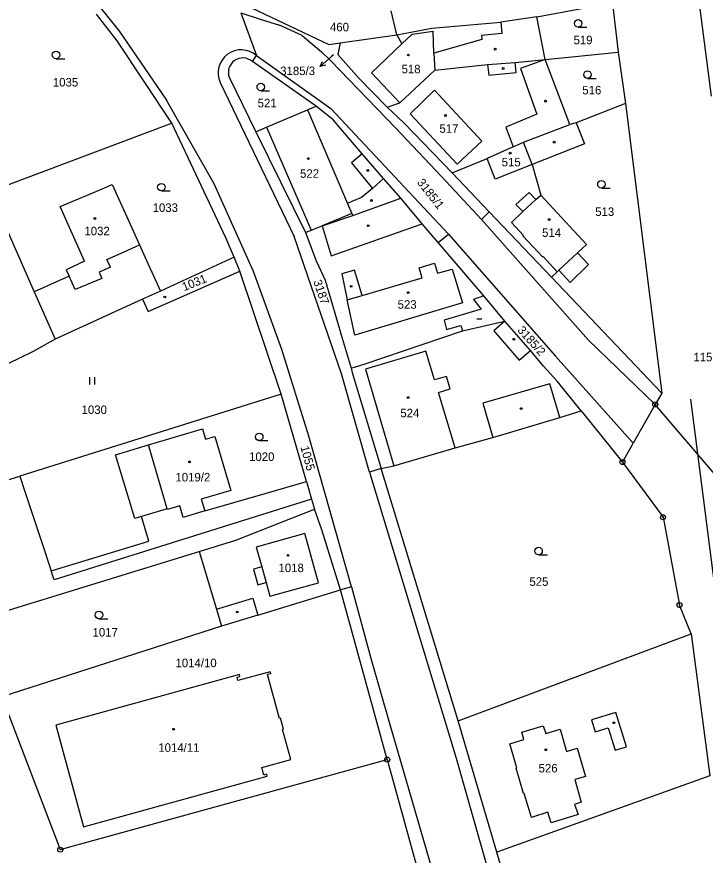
# Model space of a CAD drawing. Extents: x -736345 to -729997, y -1130177 to -1122501.
# Drawn here: x -733482.4 to -733345, y -1127208.3 to -1127040.9 of the extents above; entities that cross this region are included whole.
import ezdxf

# ---------------------------------------------------------------- set-up
doc = ezdxf.new("R2010")
doc.units = 0
for name, color, linetype in [('Vrstva 1', 7, 'Continuous'), ('Vrstva 10', 7, 'Continuous'), ('Vrstva 16', 7, 'Continuous'), ('Vrstva 17', 7, 'Continuous'), ('Vrstva 18', 7, 'Continuous'), ('Vrstva 19', 7, 'Continuous'), ('Vrstva 25', 7, 'Continuous'), ('Vrstva 4', 7, 'Continuous')]:
    doc.layers.add(name, color=color, linetype=linetype)

msp = doc.modelspace()

# ---------------------------------------------------------------- linework, layer by layer
at = {"layer": 'Vrstva 1'}
for points in [[(-733343.73, -1127056.76), (-733371.05, -1126846.36)], [(-733480.23, -1127020.96), (-733461.93, -1127043.84)], [(-733438.11, -1127037.9), (-733420.11, -1127046.45)], [(-733378.58, -1127040.93), (-733366.75, -1127038.72)], [(-733363.47, -1127038.86), (-733362.35, -1127047.98)], [(-733462.37, -1127045.74), (-733466.47, -1127040.39)], [(-733437.72, -1127040.1), (-733434.55, -1127048.67)], [(-733437.72, -1127040.1), (-733433.81, -1127041.41)], [(-733406.57, -1127044.53), (-733407.65, -1127039.71)], [(-733378.58, -1127040.93), (-733385.82, -1127041.98)], [(-733376.92, -1127049.47), (-733378.58, -1127040.93)], [(-733433.81, -1127041.41), (-733429.97, -1127042.6)], [(-733425.44, -1127044.68), (-733429.97, -1127042.6)], [(-733399.55, -1127043.18), (-733385.82, -1127041.98)], [(-733461.93, -1127043.84), (-733452.52, -1127057.58)], [(-733406.57, -1127044.53), (-733399.55, -1127043.18)], [(-733451.47, -1127062.14), (-733462.37, -1127045.74)], [(-733425.44, -1127044.68), (-733421.59, -1127047.91)], [(-733417.89, -1127046.13), (-733406.57, -1127044.53)], [(-733420.11, -1127046.45), (-733417.89, -1127046.13)], [(-733417.89, -1127046.13), (-733418.33, -1127048.45)], [(-733435.37, -1127049.85), (-733434.55, -1127048.67)], [(-733421.59, -1127047.91), (-733419.79, -1127049.62)], [(-733418.33, -1127048.45), (-733414.07, -1127053.22)], [(-733376.92, -1127049.47), (-733362.35, -1127047.98)], [(-733362.35, -1127047.98), (-733360.89, -1127058.21)], [(-733423.04, -1127058.5), (-733435.37, -1127049.85)], [(-733419.79, -1127049.62), (-733406.79, -1127063.05)], [(-733398.99, -1127051.59), (-733388.44, -1127050.46)], [(-733388.44, -1127050.46), (-733382.96, -1127050.05)], [(-733382.96, -1127050.05), (-733376.92, -1127049.47)], [(-733372, -1127062.43), (-733376.92, -1127049.47)], [(-733405.97, -1127058.09), (-733398.99, -1127051.59)], [(-733441.8, -1127054), (-733427.04, -1127084.79)], [(-733439.98, -1127053.09), (-733434.69, -1127063.86)], [(-733414.07, -1127053.22), (-733408.5, -1127058.95)], [(-733442.98, -1127074.23), (-733452.52, -1127057.58)], [(-733424.39, -1127059.49), (-733422.67, -1127058.76)], [(-733422.67, -1127058.76), (-733423.04, -1127058.5)], [(-733419.28, -1127061.5), (-733422.67, -1127058.76)], [(-733408.5, -1127058.95), (-733405.97, -1127058.09)], [(-733408.5, -1127058.95), (-733405.15, -1127062.1)], [(-733360.89, -1127058.21), (-733370.77, -1127062.06)], [(-733360.89, -1127058.21), (-733353.69, -1127116.01)], [(-733432.55, -1127062.95), (-733424.39, -1127059.49)], [(-733487.76, -1127075.82), (-733451.83, -1127062.31)], [(-733451.83, -1127062.31), (-733451.47, -1127062.14)], [(-733440.66, -1127085.03), (-733451.47, -1127062.14)], [(-733413.46, -1127068.24), (-733419.28, -1127061.5)], [(-733405.15, -1127062.1), (-733395.52, -1127072.08)], [(-733381.27, -1127065.97), (-733372, -1127062.43)], [(-733370.77, -1127062.06), (-733372, -1127062.43)], [(-733370.77, -1127062.06), (-733369.08, -1127066.28)], [(-733434.69, -1127063.86), (-733432.55, -1127062.95)], [(-733434.69, -1127063.86), (-733424.8, -1127084)], [(-733406.79, -1127063.05), (-733397.66, -1127072.79)], [(-733383.3, -1127066.86), (-733381.27, -1127065.97)], [(-733383.3, -1127066.86), (-733388.54, -1127069.18)], [(-733369.08, -1127066.28), (-733379.54, -1127070.4)], [(-733409.19, -1127073.18), (-733413.46, -1127068.24)], [(-733395.52, -1127072.08), (-733388.54, -1127069.18)], [(-733386.94, -1127073.32), (-733388.54, -1127069.18)], [(-733379.54, -1127070.4), (-733386.94, -1127073.32)], [(-733379.54, -1127070.4), (-733377.81, -1127076.51)], [(-733388.11, -1127079.87), (-733395.52, -1127072.08)], [(-733435.18, -1127091.78), (-733442.98, -1127074.23)], [(-733405.76, -1127077.15), (-733409.19, -1127073.18)], [(-733397.66, -1127072.79), (-733389.68, -1127081.37)], [(-733473.74, -1127078.78), (-733466.44, -1127075.69)], [(-733466.44, -1127075.69), (-733463.39, -1127074.42)], [(-733463.39, -1127074.42), (-733457.94, -1127086.41)], [(-733487.32, -1127076.82), (-733478.92, -1127095.84)], [(-733415.34, -1127080.6), (-733405.76, -1127077.15)], [(-733401.5, -1127082.22), (-733405.76, -1127077.15)], [(-733377.81, -1127076.51), (-733368.66, -1127086.34)], [(-733468.86, -1127089.72), (-733473.74, -1127078.78)], [(-733421.43, -1127082.61), (-733415.34, -1127080.6)], [(-733389.68, -1127081.37), (-733388.11, -1127079.87)], [(-733375.71, -1127092.89), (-733388.11, -1127079.87)], [(-733423.67, -1127083.48), (-733421.43, -1127082.61)], [(-733398.32, -1127085.94), (-733401.5, -1127082.22)], [(-733424.8, -1127084), (-733423.67, -1127083.48)], [(-733424.8, -1127084), (-733422.64, -1127089.6)], [(-733398.32, -1127085.94), (-733396.27, -1127084.33)], [(-733396.27, -1127084.33), (-733374.9, -1127108.64)], [(-733439.04, -1127088.92), (-733440.66, -1127085.03)], [(-733417.62, -1127112.19), (-733427.04, -1127084.79)], [(-733389.2, -1127096.61), (-733398.32, -1127085.94)], [(-733457.94, -1127086.41), (-733456.52, -1127089.53)], [(-733368.66, -1127086.34), (-733370.48, -1127088.02)], [(-733439.04, -1127088.92), (-733453.74, -1127095.65)], [(-733437.9, -1127091.7), (-733439.04, -1127088.92)], [(-733370.48, -1127088.02), (-733368.3, -1127090.39)], [(-733468.86, -1127089.72), (-733472.55, -1127091.4)], [(-733456.52, -1127089.53), (-733453.74, -1127095.65)], [(-733422.64, -1127089.6), (-733420.85, -1127093.47)], [(-733368.3, -1127090.39), (-733371.98, -1127093.92)], [(-733471.95, -1127092.71), (-733478.92, -1127095.84)], [(-733472.55, -1127091.4), (-733471.95, -1127092.71)], [(-733456.21, -1127099.76), (-733437.9, -1127091.7)], [(-733429.65, -1127116.25), (-733437.9, -1127091.7)], [(-733429.48, -1127107.3), (-733435.18, -1127091.78)], [(-733374.52, -1127091.79), (-733375.71, -1127092.89)], [(-733374.23, -1127091.51), (-733374.52, -1127091.79)], [(-733371.98, -1127093.92), (-733374.23, -1127091.51)], [(-733420.85, -1127093.47), (-733417.44, -1127105.05)], [(-733353.69, -1127116.01), (-733375.71, -1127092.89)], [(-733478.92, -1127095.84), (-733474.75, -1127105.26)], [(-733453.74, -1127095.65), (-733457.3, -1127097.28)], [(-733457.3, -1127097.28), (-733474.75, -1127105.26)], [(-733457.3, -1127097.28), (-733456.21, -1127099.76)], [(-733384.97, -1127101.66), (-733389.2, -1127096.61)], [(-733393.46, -1127103.63), (-733384.97, -1127101.66)], [(-733379.85, -1127107.55), (-733384.97, -1127101.66)], [(-733413.1, -1127110.27), (-733393.46, -1127103.63)], [(-733474.75, -1127105.26), (-733479.17, -1127107.75)], [(-733417.44, -1127105.05), (-733415.69, -1127111.07)], [(-733479.17, -1127107.75), (-733509.52, -1127122.48)], [(-733424.11, -1127124.65), (-733429.48, -1127107.3)], [(-733377.28, -1127110.62), (-733379.85, -1127107.55)], [(-733374.9, -1127108.64), (-733359.39, -1127126.05)], [(-733415.69, -1127111.07), (-733413.1, -1127110.27)], [(-733415.69, -1127111.07), (-733415.44, -1127111.93)], [(-733374.51, -1127113.72), (-733377.28, -1127110.62)], [(-733411.98, -1127131.82), (-733417.62, -1127112.19)], [(-733415.44, -1127111.93), (-733409.71, -1127131.1)], [(-733369.76, -1127119.6), (-733374.51, -1127113.72)], [(-733353.69, -1127116.01), (-733354.98, -1127118.29)], [(-733429.65, -1127116.25), (-733481.81, -1127132.58)], [(-733424.59, -1127133.66), (-733429.65, -1127116.25)], [(-733354.98, -1127118.29), (-733359.39, -1127126.05)], [(-733333.32, -1127143.66), (-733354.98, -1127118.29)], [(-733387.36, -1127124.87), (-733374.03, -1127120.88)], [(-733374.03, -1127120.88), (-733369.76, -1127119.6)], [(-733369.76, -1127119.6), (-733361.52, -1127129.79)], [(-733456.14, -1127126.37), (-733445.34, -1127123.17)], [(-733445.34, -1127123.17), (-733444.72, -1127125.24)], [(-733444.72, -1127125.24), (-733442.86, -1127124.69)], [(-733442.86, -1127124.69), (-733439.7, -1127135.45)], [(-733415.57, -1127154.69), (-733424.11, -1127124.65)], [(-733394.89, -1127126.93), (-733387.36, -1127124.87)], [(-733359.6, -1127126.42), (-733359.39, -1127126.05)], [(-733462.7, -1127128.38), (-733456.14, -1127126.37)], [(-733407.13, -1127130.57), (-733394.89, -1127126.93)], [(-733361.52, -1127129.79), (-733359.6, -1127126.42)], [(-733458.85, -1127141.07), (-733462.7, -1127128.38)], [(-733409.71, -1127131.1), (-733411.98, -1127131.82)], [(-733409.71, -1127131.1), (-733407.13, -1127130.57)], [(-733394.34, -1127181.45), (-733409.71, -1127131.1)], [(-733361.52, -1127129.79), (-733353.42, -1127140.82)], [(-733502.6, -1127139.08), (-733481.81, -1127132.58)], [(-733481.81, -1127132.58), (-733480.79, -1127135.67)], [(-733432.85, -1127136.05), (-733424.59, -1127133.66)], [(-733424.59, -1127133.66), (-733423.6, -1127137.18)], [(-733480.79, -1127135.67), (-733477.42, -1127145.88)], [(-733439.7, -1127135.45), (-733445.58, -1127137.21)], [(-733444.88, -1127139.55), (-733432.85, -1127136.05)], [(-733423.6, -1127137.18), (-733474.96, -1127153.33)], [(-733445.58, -1127137.21), (-733444.88, -1127139.55)], [(-733423.6, -1127137.18), (-733422.98, -1127139.18)], [(-733438.7, -1127145.37), (-733422.98, -1127139.18)], [(-733421.51, -1127143.35), (-733422.98, -1127139.18)], [(-733457.54, -1127140.69), (-733458.85, -1127141.07)], [(-733456.02, -1127145.59), (-733457.54, -1127140.69)], [(-733353.42, -1127140.82), (-733350.13, -1127158.34)], [(-733417.81, -1127155.29), (-733421.51, -1127143.35)], [(-733477.42, -1127145.88), (-733475.56, -1127151.51)], [(-733475.56, -1127151.51), (-733456.02, -1127145.59)], [(-733446.03, -1127147.63), (-733438.7, -1127145.37)], [(-733493.41, -1127162.21), (-733446.03, -1127147.63)], [(-733446.03, -1127147.63), (-733442.55, -1127159.18)], [(-733474.96, -1127153.33), (-733475.56, -1127151.51)], [(-733415.57, -1127154.69), (-733417.81, -1127155.29)], [(-733428.47, -1127158.59), (-733417.81, -1127155.29)], [(-733408.47, -1127189.18), (-733417.81, -1127155.29)], [(-733442.55, -1127159.18), (-733441.55, -1127162.52)], [(-733434.29, -1127160.33), (-733428.47, -1127158.59)], [(-733347.8, -1127164.05), (-733350.13, -1127158.34)], [(-733434.29, -1127160.33), (-733441.55, -1127162.52)], [(-733441.55, -1127162.52), (-733485.42, -1127176.63)], [(-733394.34, -1127181.45), (-733347.8, -1127164.05)], [(-733347.8, -1127164.05), (-733344.1, -1127192.43)], [(-733437.98, -1127172.22), (-733474.64, -1127182.34)], [(-733438.45, -1127172.76), (-733437.87, -1127172.6)], [(-733438.27, -1127173.43), (-733438.45, -1127172.76)], [(-733431.86, -1127171.69), (-733438.27, -1127173.43)], [(-733437.87, -1127172.6), (-733437.98, -1127172.22)], [(-733431.75, -1127172.05), (-733432.37, -1127172.23)], [(-733429.96, -1127180.99), (-733432.37, -1127172.23)], [(-733431.86, -1127171.69), (-733431.75, -1127172.05)], [(-733485.42, -1127176.63), (-733473.73, -1127207.16)], [(-733429.78, -1127180.94), (-733429.96, -1127180.99)], [(-733429.17, -1127183.11), (-733429.78, -1127180.94)], [(-733386.59, -1127207.68), (-733394.34, -1127181.45)], [(-733474.64, -1127182.34), (-733469.06, -1127202.59)], [(-733429.36, -1127183.16), (-733429.17, -1127183.11)], [(-733427.71, -1127189.15), (-733429.36, -1127183.16)], [(-733473.73, -1127207.16), (-733408.47, -1127189.18)], [(-733433.49, -1127190.73), (-733427.71, -1127189.15)], [(-733408.47, -1127189.18), (-733389.52, -1127257.92)], [(-733433.08, -1127192.27), (-733433.49, -1127190.73)], [(-733469.06, -1127202.59), (-733432.4, -1127192.5)], [(-733432.51, -1127192.11), (-733433.08, -1127192.27)], [(-733432.4, -1127192.5), (-733432.51, -1127192.11)], [(-733344.1, -1127192.43), (-733386.59, -1127207.68)], [(-733375.04, -1127247.45), (-733386.59, -1127207.68)]]:
    msp.add_lwpolyline(points, dxfattribs=at)
for centre, radius, start, end in [((-733437.608, -1127052.107), 4.6, 48.33995, 204.30954), ((-733437.281, -1127052.03), 2.899, 48.76241, 201.44343)]:
    msp.add_arc(centre, radius, start, end, dxfattribs=at)
at = {"layer": 'Vrstva 10'}
msp.add_lwpolyline([(-733338.29, -1127191.91), (-733347.86, -1127117.24)], dxfattribs=at)
at = {"layer": 'Vrstva 16'}
msp.add_lwpolyline([(-733419.22, -1127048.5), (-733419.6, -1127048.84)], dxfattribs=at)
at = {"layer": 'Vrstva 25'}
for points in [[(-733370.35, -1127042.98), (-733368.6, -1127042.98)], [(-733474.58, -1127049.28), (-733472.83, -1127049.28)], [(-733419.6, -1127048.84), (-733421.825, -1127050.851)], [(-733420.748, -1127050.551), (-733421.825, -1127050.851), (-733421.419, -1127049.809)], [(-733368.5, -1127053.2), (-733366.75, -1127053.2)], [(-733433.71, -1127055.68), (-733431.96, -1127055.68)], [(-733453.54, -1127075.68), (-733451.79, -1127075.68)], [(-733365.71, -1127075.09), (-733363.96, -1127075.09)], [(-733390.56, -1127101.21), (-733389.56, -1127101.21)], [(-733467.837, -1127114.335), (-733467.837, -1127112.835)], [(-733466.803, -1127114.335), (-733466.803, -1127112.835)], [(-733434.02, -1127125.52), (-733432.27, -1127125.52)], [(-733378.26, -1127148.31), (-733376.51, -1127148.31)], [(-733466.01, -1127161.07), (-733464.26, -1127161.07)]]:
    msp.add_lwpolyline(points, dxfattribs=at)
for centre, radius in [((-733370.35, -1127042.23), 0.75), ((-733386.94, -1127047.37), 0.175), ((-733474.58, -1127048.53), 0.75), ((-733404.25, -1127048.55), 0.175), ((-733385.31, -1127051.23), 0.175), ((-733368.5, -1127052.45), 0.75), ((-733433.71, -1127054.93), 0.75), ((-733376.86, -1127057.75), 0.175), ((-733396.85, -1127060.62), 0.175), ((-733375.14, -1127065.94), 0.175), ((-733424.21, -1127069.22), 0.175), ((-733383.93, -1127068.14), 0.175), ((-733412.36, -1127071.58), 0.175), ((-733453.54, -1127074.93), 0.75), ((-733365.71, -1127074.34), 0.75), ((-733411.62, -1127077.58), 0.175), ((-733466.81, -1127081.17), 0.175), ((-733412.26, -1127082.61), 0.175), ((-733376.13, -1127081.39), 0.175), ((-733415.68, -1127094.72), 0.175), ((-733404.29, -1127095.96), 0.175), ((-733452.85, -1127096.84), 0.175), ((-733383.2, -1127105.28), 0.175), ((-733404.31, -1127116.92), 0.175), ((-733354.98, -1127118.29), 0.5), ((-733381.73, -1127119.12), 0.175), ((-733354.98, -1127118.29), 0.032), ((-733434.02, -1127124.77), 0.75), ((-733447.94, -1127129.77), 0.175), ((-733361.52, -1127129.79), 0.5), ((-733361.52, -1127129.79), 0.032), ((-733353.42, -1127140.82), 0.5), ((-733353.42, -1127140.82), 0.032), ((-733378.26, -1127147.56), 0.75), ((-733428.27, -1127148.43), 0.175), ((-733350.13, -1127158.34), 0.5), ((-733466.01, -1127160.32), 0.75), ((-733438.4, -1127159.72), 0.175), ((-733350.13, -1127158.34), 0.032), ((-733451.11, -1127183.13), 0.175), ((-733363.22, -1127181.83), 0.175), ((-733376.83, -1127187.22), 0.175), ((-733408.47, -1127189.18), 0.5), ((-733408.47, -1127189.18), 0.032), ((-733473.73, -1127207.16), 0.5), ((-733473.73, -1127207.16), 0.032)]:
    msp.add_circle(centre, radius, dxfattribs=at)
at = {"layer": 'Vrstva 4'}
for points in [[(-733385.82, -1127041.98), (-733385.6, -1127044.26)], [(-733403.48, -1127044.4), (-733399.3, -1127043.76)], [(-733399.16, -1127048.2), (-733399.3, -1127043.76)], [(-733385.6, -1127044.26), (-733389.67, -1127044.67)], [(-733406.57, -1127044.53), (-733405.53, -1127046.33)], [(-733405.53, -1127046.33), (-733403.48, -1127044.4)], [(-733389.59, -1127045.45), (-733399.16, -1127048.2)], [(-733389.67, -1127044.67), (-733389.59, -1127045.45)], [(-733405.53, -1127046.33), (-733411.62, -1127052.08)], [(-733434.55, -1127048.67), (-733419.73, -1127059.23)], [(-733399.16, -1127048.2), (-733398.99, -1127051.59)], [(-733388.44, -1127050.46), (-733388.22, -1127052.59)], [(-733382.76, -1127052.06), (-733382.96, -1127050.05)], [(-733376.92, -1127049.47), (-733381.84, -1127051.21)], [(-733411.62, -1127052.08), (-733405.97, -1127058.09)], [(-733388.22, -1127052.59), (-733382.76, -1127052.06)], [(-733381.84, -1127051.21), (-733378.62, -1127060.34)], [(-733399.02, -1127055.59), (-733403.88, -1127060.26)], [(-733389.56, -1127065.71), (-733399.02, -1127055.59)], [(-733419.73, -1127059.23), (-733396.27, -1127084.33)], [(-733424.39, -1127059.49), (-733416.38, -1127078.18)], [(-733403.88, -1127060.26), (-733394.49, -1127070.36)], [(-733378.62, -1127060.34), (-733384.77, -1127062.96)], [(-733432.55, -1127062.95), (-733423.67, -1127083.48)], [(-733384.77, -1127062.96), (-733383.3, -1127066.86)], [(-733394.49, -1127070.36), (-733389.56, -1127065.71)], [(-733379.54, -1127070.4), (-733381.27, -1127065.97)], [(-733413.46, -1127068.24), (-733415.63, -1127070.07)], [(-733415.63, -1127070.07), (-733411.42, -1127075.2)], [(-733409.19, -1127073.18), (-733411.42, -1127075.2)], [(-733411.42, -1127075.2), (-733413.63, -1127076.97)], [(-733382.77, -1127078.4), (-733380.12, -1127075.97)], [(-733380.12, -1127075.97), (-733378.78, -1127077.41)], [(-733413.63, -1127076.97), (-733415.53, -1127077.8)], [(-733378.78, -1127077.41), (-733381.42, -1127079.79)], [(-733378.78, -1127077.41), (-733377.81, -1127076.51)], [(-733415.53, -1127077.8), (-733416.38, -1127078.18)], [(-733416.38, -1127078.18), (-733415.52, -1127080.18)], [(-733381.42, -1127079.79), (-733382.77, -1127078.4)], [(-733415.52, -1127080.18), (-733421.43, -1127082.61)], [(-733415.52, -1127080.18), (-733415.34, -1127080.6)], [(-733383.69, -1127081.99), (-733381.42, -1127079.79)], [(-733421.43, -1127082.61), (-733419.66, -1127088.62)], [(-733419.66, -1127088.62), (-733401.5, -1127082.22)], [(-733389.68, -1127081.37), (-733368.28, -1127105.43)], [(-733381.29, -1127084.55), (-733383.69, -1127081.99)], [(-733381.4, -1127084.66), (-733381.29, -1127084.55)], [(-733377.43, -1127088.89), (-733381.4, -1127084.66)], [(-733461, -1127087.8), (-733457.94, -1127086.41)], [(-733464.42, -1127089.33), (-733461, -1127087.8)], [(-733463.73, -1127090.86), (-733464.42, -1127089.33)], [(-733377.32, -1127088.79), (-733377.43, -1127088.89)], [(-733374.52, -1127091.79), (-733377.32, -1127088.79)], [(-733374.23, -1127091.51), (-733370.48, -1127088.02)], [(-733463.73, -1127090.86), (-733465.99, -1127091.87)], [(-733402.1, -1127091.01), (-733399.01, -1127090.1)], [(-733401.5, -1127093.03), (-733402.1, -1127091.01)], [(-733399.01, -1127090.1), (-733398.44, -1127092.12)], [(-733470.76, -1127095.32), (-733471.95, -1127092.71)], [(-733465.99, -1127091.87), (-733465.41, -1127093.15)], [(-733415, -1127091.48), (-733417.56, -1127092.24)], [(-733417.56, -1127092.24), (-733416.45, -1127097.43)], [(-733413.48, -1127096.56), (-733415, -1127091.48)], [(-733398.44, -1127092.12), (-733395.52, -1127091.3)], [(-733395.52, -1127091.3), (-733393.44, -1127098.03)], [(-733465.41, -1127093.15), (-733470.76, -1127095.32)], [(-733413.48, -1127096.56), (-733401.5, -1127093.03)], [(-733416.45, -1127097.43), (-733413.48, -1127096.56)], [(-733414.95, -1127104.44), (-733416.45, -1127097.43)], [(-733389.2, -1127096.61), (-733391.28, -1127097.37)], [(-733391.28, -1127097.37), (-733389.73, -1127099.29)], [(-733393.44, -1127098.03), (-733414.95, -1127104.44)], [(-733389.73, -1127099.29), (-733397.07, -1127101.48)], [(-733397.07, -1127101.48), (-733396.63, -1127103.31)], [(-733396.63, -1127103.31), (-733393.77, -1127102.52)], [(-733393.77, -1127102.52), (-733393.46, -1127103.63)], [(-733384.97, -1127101.66), (-733387.19, -1127103.6)], [(-733387.19, -1127103.6), (-733382.13, -1127109.43)], [(-733368.28, -1127105.43), (-733354.98, -1127118.29)], [(-733400.73, -1127107.69), (-733412.82, -1127111.24)], [(-733399.02, -1127113.41), (-733400.73, -1127107.69)], [(-733382.13, -1127109.43), (-733379.85, -1127107.55)], [(-733412.82, -1127111.24), (-733407.13, -1127130.57)], [(-733396.64, -1127112.69), (-733399.02, -1127113.41)], [(-733395.89, -1127115.18), (-733396.64, -1127112.69)], [(-733375.99, -1127114.17), (-733389.39, -1127118.06)], [(-733374.03, -1127120.88), (-733375.99, -1127114.17)], [(-733398.22, -1127115.91), (-733395.89, -1127115.18)], [(-733394.89, -1127126.93), (-733398.22, -1127115.91)], [(-733389.39, -1127118.06), (-733387.36, -1127124.87)], [(-733453.19, -1127136.37), (-733456.14, -1127126.37)], [(-733411.98, -1127131.82), (-733394.68, -1127188.9)], [(-733452.37, -1127139.16), (-733453.19, -1127136.37)], [(-733452.37, -1127139.16), (-733457.54, -1127140.69)], [(-733452.34, -1127139.26), (-733452.37, -1127139.16)], [(-733449.87, -1127138.54), (-733452.34, -1127139.26)], [(-733449.19, -1127140.87), (-733449.87, -1127138.54)], [(-733444.88, -1127139.55), (-733449.19, -1127140.87)], [(-733424.89, -1127144.07), (-733434.61, -1127146.76)], [(-733422.17, -1127153.89), (-733424.89, -1127144.07)], [(-733434.61, -1127146.76), (-733433.52, -1127150.7)], [(-733433.52, -1127150.7), (-733435.16, -1127151.15)], [(-733435.16, -1127151.15), (-733434.3, -1127154.31)], [(-733433.52, -1127150.7), (-733432.66, -1127153.86)], [(-733434.3, -1127154.31), (-733432.66, -1127153.86)], [(-733432.66, -1127153.86), (-733431.91, -1127156.59)], [(-733431.91, -1127156.59), (-733422.17, -1127153.89)], [(-733415.57, -1127154.69), (-733411.7, -1127169.22)], [(-733442.55, -1127159.18), (-733435.29, -1127156.99)], [(-733435.29, -1127156.99), (-733434.29, -1127160.33)], [(-733411.7, -1127169.22), (-733408.09, -1127181.71)], [(-733362.83, -1127179.78), (-733367.7, -1127181.24)], [(-733360.71, -1127186.62), (-733362.83, -1127179.78)], [(-733367.7, -1127181.24), (-733366.96, -1127183.63)], [(-733408.09, -1127181.71), (-733396.18, -1127222.71)], [(-733381.63, -1127183.72), (-733377.31, -1127182.45)], [(-733377.31, -1127182.45), (-733376.82, -1127183.98)], [(-733376.82, -1127183.98), (-733373.97, -1127183.08)], [(-733373.97, -1127183.08), (-733372.67, -1127187.55)], [(-733366.96, -1127183.63), (-733364.39, -1127182.83)], [(-733364.39, -1127182.83), (-733362.99, -1127187.33)], [(-733381.2, -1127185.2), (-733381.63, -1127183.72)], [(-733384, -1127186.02), (-733381.2, -1127185.2)], [(-733382.59, -1127190.86), (-733384, -1127186.02)], [(-733372.67, -1127187.55), (-733370.53, -1127186.93)], [(-733370.53, -1127186.93), (-733368.9, -1127192.55)], [(-733362.99, -1127187.33), (-733360.71, -1127186.62)], [(-733394.68, -1127188.9), (-733385.11, -1127222.65)], [(-733382.72, -1127190.89), (-733382.59, -1127190.86)], [(-733381.25, -1127195.96), (-733382.72, -1127190.89)], [(-733368.9, -1127192.55), (-733371.04, -1127193.17)], [(-733371.04, -1127193.17), (-733369.74, -1127197.65)], [(-733381.11, -1127195.92), (-733381.25, -1127195.96)], [(-733379.7, -1127200.74), (-733381.11, -1127195.92)], [(-733369.74, -1127197.65), (-733371.08, -1127198.14)], [(-733371.08, -1127198.14), (-733370.33, -1127200.16)], [(-733376.38, -1127199.71), (-733379.7, -1127200.74)], [(-733375.73, -1127201.8), (-733376.38, -1127199.71)], [(-733370.33, -1127200.16), (-733375.73, -1127201.8)]]:
    msp.add_lwpolyline(points, dxfattribs=at)

# ---------------------------------------------------------------- texts
at = {"layer": 'Vrstva 16'}
msp.add_text('3185/3', height=1.7, dxfattribs=at).set_placement((-733429.827, -1127052.55))
at = {"layer": 'Vrstva 17'}
msp.add_text('1150', height=1.7, dxfattribs=at).set_placement((-733347.361, -1127109.69))
at = {"layer": 'Vrstva 18'}
for s, height, p in [('460', 1.7, (-733419.89, -1127043.81)), ('519', 1.7, (-733371.29, -1127046.39)), ('3185/3', 0.1, (-733419.02, -1127048.3)), ('1035', 1.7, (-733475.21, -1127054.83)), ('516', 1.7, (-733369.53, -1127056.41)), ('521', 1.7, (-733434.33, -1127058.99)), ('1033', 1.7, (-733455.29, -1127079.86)), ('513', 1.7, (-733366.95, -1127080.67)), ('1030', 1.7, (-733469.47, -1127120.2)), ('1020', 1.7, (-733436.04, -1127129.57)), ('525', 1.7, (-733380.09, -1127154.5)), ('1017', 1.7, (-733467.28, -1127164.62)), ('1014/10', 1.7, (-733450.73, -1127170.74))]:
    msp.add_text(s, height=height, dxfattribs=at).set_placement(p)
for s, rotation, p in [('3185/1', 308.10245, (-733402.61, -1127074.033)), ('3187', 289.0023, (-733423.256, -1127093.733)), ('3185/2', 311.70248, (-733382.588, -1127103.546)), ('1055', 285.30227, (-733425.805, -1127126.8))]:
    msp.add_text(s, height=1.7, rotation=rotation, dxfattribs=at).set_placement(p)
at = {"layer": 'Vrstva 19'}
for s, p in [('518', (-733405.6, -1127052.19)), ('517', (-733398.05, -1127064.07)), ('515', (-733385.62, -1127070.77)), ('522', (-733425.87, -1127073.05)), ('1032', (-733468.91, -1127084.52)), ('514', (-733377.56, -1127084.85)), ('523', (-733406.39, -1127099.19)), ('524', (-733405.85, -1127120.86)), ('1019/2', (-733450.74, -1127133.66)), ('1018', (-733430.17, -1127151.76)), ('1014/11', (-733454.16, -1127187.63)), ('526', (-733378.25, -1127191.75))]:
    msp.add_text(s, height=1.7, dxfattribs=at).set_placement(p)
msp.add_text('1031', height=1.7, rotation=21.80017, dxfattribs=at).set_placement((-733449.019, -1127095.701))

doc.saveas('drawing.dxf')
